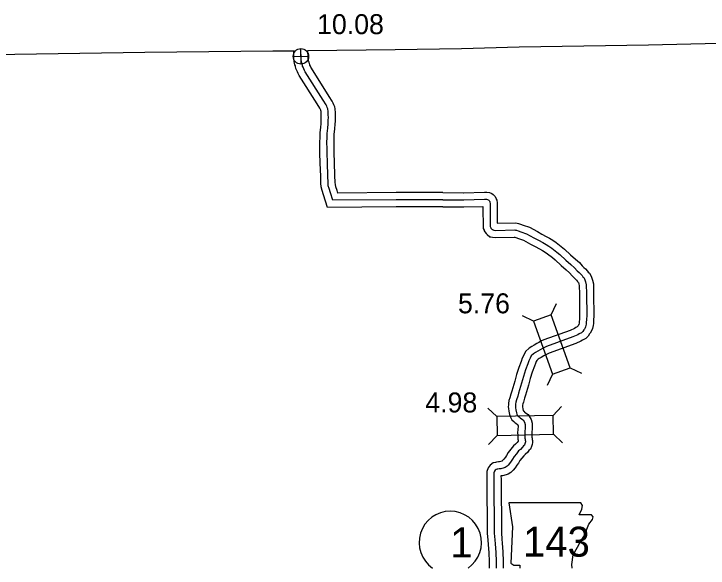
# Model space of a CAD drawing. Extents: x -83719 to 153526, y -11835 to 11446.
# Drawn here: x 9139.6 to 9629.2, y 972 to 1362.6 of the extents above; entities that cross this region are included whole.
import ezdxf

# ---------------------------------------------------------------- set-up
doc = ezdxf.new("R2010")
doc.units = 0
for name, color, linetype in [('Level 1', 7, 'Continuous'), ('Level 10', 7, 'Continuous'), ('Level 11', 7, 'Continuous'), ('Level 20', 7, 'Continuous'), ('Level 21', 7, 'Continuous'), ('Level 25', 7, 'Continuous'), ('Level 26', 7, 'Continuous'), ('Level 27', 7, 'Continuous'), ('Level 58', 7, 'Continuous'), ('Level 59', 7, 'Continuous')]:
    doc.layers.add(name, color=color, linetype=linetype)

msp = doc.modelspace()

# ---------------------------------------------------------------- linework, layer by layer
at = {"layer": 'Level 1'}
for points in [[(9455.24, 1338.19), (9495.96, 1339.42), (9587.08, 1340.74), (9656.92, 1342.38), (9673.96, 1342.52), (9752.08, 1343.88), (9768.11, 1344.19)], [(9045.61, 1333.45), (9051.54, 1333.52), (9140.28, 1334.31), (9231.85, 1335.54), (9322.29, 1336.53), (9336.91, 1336.68)], [(9346.92, 1336.79), (9408.5, 1337.42), (9455.24, 1338.19)]]:
    msp.add_lwpolyline(points, dxfattribs=at)
at = {"layer": 'Level 10'}
for p, q in [((9495.06, 1070.48), (9495.07, 1070.5)), ((9505.04, 1069.73), (9505.04, 1069.71))]:
    msp.add_line(p, q, dxfattribs=at)
for points in [[(9442.14, 1236.67), (9456.88, 1236.52)], [(9456.69, 1236.52), (9471.47, 1236.93), (9473.08, 1236.93), (9474.89, 1236.71), (9476.56, 1236), (9477.61, 1235.22), (9478.74, 1234.22), (9479.63, 1232.56), (9479.78, 1232.09), (9480.15, 1231.27), (9480.35, 1229.33), (9480.39, 1228.29), (9480.48, 1215), (9493.52, 1215.33), (9494.39, 1215.11), (9495.33, 1214.95), (9496.92, 1214.44), (9498.81, 1213.72), (9503.11, 1212.25), (9508.75, 1209.18), (9511.89, 1207.44), (9515, 1205.81), (9517.38, 1204.49), (9519.69, 1203.13), (9521.97, 1201.46), (9525.61, 1198.69), (9527.95, 1196.81), (9532.2, 1192.68), (9535.68, 1189.67), (9538.42, 1187.28), (9540.4, 1185.02), (9541.6, 1183.97), (9542.76, 1182.82), (9544.05, 1181.38), (9544.68, 1180.59), (9545.43, 1179.79), (9546.34, 1178.25), (9546.92, 1177.17), (9547.58, 1175.02), (9548.24, 1172.24), (9548.37, 1165.54), (9548.57, 1149.6), (9548.33, 1147.07), (9548.23, 1144.4), (9548, 1142.96), (9547.55, 1140.76), (9546.99, 1139.16), (9546.07, 1137.68), (9545.6, 1137.05), (9544.61, 1135.57), (9542.81, 1133.76), (9540.59, 1132.67), (9539.47, 1132.05), (9535.78, 1130.27), (9516.97, 1123.52), (9516.05, 1123.11), (9514.65, 1122.34), (9513.27, 1121.59), (9511.47, 1120.54), (9510.13, 1119.8), (9509.22, 1119.16), (9508.44, 1118.44), (9508.01, 1117.66), (9507.35, 1116.26), (9506.66, 1114.3), (9505.13, 1110.09), (9503.69, 1105.54), (9502.38, 1101.05), (9500.3, 1093.9), (9499.69, 1091.72), (9498.86, 1089.05), (9498.44, 1087.74), (9498.3, 1086.91), (9498.26, 1086.42), (9498.24, 1085.99), (9498.28, 1085.54), (9498.41, 1084.42), (9498.77, 1082.86), (9498.8, 1082.78), (9499.17, 1082.5), (9499.96, 1081.79), (9500.49, 1081.37), (9502.35, 1080.16), (9504.31, 1076.83), (9505.1, 1074.06), (9505.15, 1071.58), (9505.11, 1070.67), (9505.04, 1069.73)], [(9442.04, 1226.67), (9456.78, 1226.52)], [(9456.97, 1226.52), (9470.4, 1226.89), (9470.5, 1211.47), (9471.12, 1210.24), (9471.29, 1209.81), (9471.71, 1208.96), (9472.54, 1207.89), (9472.87, 1207.56), (9473.29, 1207.1), (9475.17, 1205.53), (9475.86, 1205.54), (9477.06, 1205.28), (9479.2, 1204.97), (9492.45, 1205.3), (9492.95, 1205.21), (9493.62, 1204.99), (9495.42, 1204.31), (9499.07, 1203.06), (9503.93, 1200.42), (9507.15, 1198.64), (9510.25, 1197.01), (9512.42, 1195.8), (9514.19, 1194.77), (9515.99, 1193.45), (9519.45, 1190.82), (9521.32, 1189.31), (9525.44, 1185.31), (9529.12, 1182.13), (9531.33, 1180.19), (9533.31, 1177.92), (9534.78, 1176.64), (9535.5, 1175.93), (9536.42, 1174.9), (9537.13, 1174.02), (9537.38, 1173.75), (9537.61, 1173.36), (9537.64, 1173.31), (9537.92, 1172.39), (9538.27, 1170.96), (9538.37, 1165.38), (9538.57, 1150.01), (9538.35, 1147.73), (9538.26, 1145.38), (9538.16, 1144.76), (9537.9, 1143.46), (9537.83, 1143.36), (9537.44, 1142.85), (9536.86, 1141.98), (9535.98, 1141.54), (9534.89, 1140.95), (9531.91, 1139.51), (9513.27, 1132.82), (9511.6, 1132.08), (9509.86, 1131.11), (9508.37, 1130.31), (9506.5, 1129.22), (9504.83, 1128.29), (9502.95, 1126.98), (9500.46, 1124.69), (9499.09, 1122.19), (9498.09, 1120.05), (9497.25, 1117.67), (9495.66, 1113.32), (9494.12, 1108.45), (9492.78, 1103.85), (9490.68, 1096.64), (9490.09, 1094.54), (9489.33, 1092.07), (9488.69, 1090.1), (9488.37, 1088.13), (9488.28, 1087.01), (9488.23, 1085.77), (9488.33, 1084.55), (9488.54, 1082.73), (9489.13, 1080.15), (9489.76, 1078.28), (9490.83, 1076.52), (9492.04, 1075.32), (9492.88, 1074.72), (9493.49, 1074.16), (9494.63, 1073.25), (9494.92, 1073.07), (9495.04, 1072.86), (9495.13, 1072.56), (9495.14, 1071.71), (9495.12, 1071.28), (9495.06, 1070.48)], [(9495.07, 1070.5), (9494.98, 1069.39), (9494.76, 1067.67), (9494.84, 1066.82), (9494.88, 1066.31), (9494.86, 1065.77), (9494.86, 1064.36), (9495.01, 1062.95), (9495.15, 1062.21), (9495.24, 1061.37), (9494.55, 1060.53), (9493.39, 1059.36), (9491.96, 1058.16), (9490.04, 1055.8), (9488.21, 1053.49), (9487, 1051.42), (9486.16, 1050.23), (9485.16, 1048.82), (9484.48, 1048.02), (9483.95, 1047.53), (9483.84, 1047.44), (9482.03, 1046.96), (9481.29, 1046.85), (9479.87, 1046.71), (9479.18, 1046.49), (9477.47, 1046.13), (9475.47, 1044.57), (9473.99, 1042.67), (9473.09, 1040.1), (9473.04, 1037.34), (9473.12, 1034.45), (9473.36, 996.54), (9473.72, 991.67), (9473.93, 988.71), (9474.5, 982.75), (9474.74, 976.67), (9474.68, 974.08), (9474.64, 972.01)], [(9505.04, 1069.71), (9504.93, 1068.35), (9504.82, 1067.51), (9504.9, 1066.49), (9504.86, 1065.56), (9504.86, 1064.9), (9504.92, 1064.38), (9505.05, 1063.64), (9505.15, 1062.68), (9505.27, 1062.05), (9505.27, 1060.55), (9505.08, 1059.16), (9504.68, 1057.77), (9503.85, 1055.93), (9502.77, 1054.79), (9502, 1053.83), (9500.16, 1051.99), (9499.13, 1051.12), (9497.84, 1049.53), (9496.48, 1047.82), (9495.42, 1046.01), (9494.33, 1044.47), (9493.06, 1042.67), (9491.68, 1041.05), (9490.75, 1040.2), (9489.96, 1039.46), (9488.21, 1038.26), (9486.65, 1037.83), (9484.05, 1037.15), (9483.05, 1037), (9483.11, 1034.61), (9483.36, 996.94), (9483.69, 992.39), (9483.9, 989.54), (9484.49, 983.42), (9484.74, 976.75), (9484.68, 973.86), (9484.64, 972.01)]]:
    msp.add_lwpolyline(points, dxfattribs=at)
at = {"layer": 'Level 11'}
for points in [[(9442.09, 1226.67), (9409.17, 1226.65), (9360.77, 1226.22), (9357.99, 1235.03), (9356.99, 1238.07), (9356.37, 1240.69), (9356.15, 1243.26), (9355.95, 1248.31), (9355.68, 1257.48), (9355.4, 1264.6), (9355.43, 1268.13), (9355.33, 1271.55), (9355.46, 1276.24), (9355.57, 1279.07), (9355.81, 1280.55), (9356.02, 1282.81), (9356.21, 1285.14), (9356.27, 1287.55), (9356.34, 1289.96), (9356.32, 1291.09), (9356.29, 1292), (9356.28, 1292.94), (9356.16, 1293.85), (9356.11, 1294.45), (9355.97, 1294.77), (9355.64, 1295.63), (9355.4, 1296.13), (9353.51, 1299.14), (9340.79, 1319.23), (9340.01, 1320.6), (9339.54, 1321.71), (9339.1, 1322.63), (9338.92, 1323.15), (9338.39, 1324.2), (9338.15, 1325.52), (9338.06, 1325.95), (9337.78, 1326.8), (9337.5, 1327.94), (9337.31, 1328.97), (9337.07, 1331), (9336.91, 1336.7)], [(9442.08, 1236.67), (9409.13, 1236.65), (9368.08, 1236.29), (9367.51, 1238.1), (9366.62, 1240.79), (9366.27, 1242.27), (9366.13, 1243.89), (9365.94, 1248.65), (9365.68, 1257.82), (9365.4, 1264.76), (9365.43, 1268.24), (9365.33, 1271.56), (9365.45, 1275.9), (9365.54, 1278.08), (9365.73, 1279.29), (9365.98, 1281.93), (9366.2, 1284.61), (9366.27, 1287.29), (9366.34, 1289.89), (9366.32, 1291.36), (9366.28, 1292.25), (9366.27, 1293.65), (9366.1, 1294.93), (9366.04, 1295.68), (9365.83, 1297.15), (9365.24, 1298.51), (9364.82, 1299.63), (9364.13, 1301.03), (9361.96, 1304.47), (9349.37, 1324.38), (9348.99, 1325.03), (9348.65, 1325.83), (9348.37, 1326.41), (9348.17, 1327.01), (9347.98, 1327.4), (9347.73, 1328.57), (9347.4, 1329.57), (9347.28, 1330.02), (9347.21, 1330.44), (9347.05, 1331.74), (9346.92, 1336.7)]]:
    msp.add_lwpolyline(points, dxfattribs=at)
at = {"layer": 'Level 20'}
for p, q in [((9518.54, 1150.43), (9522.29, 1158.39)), ((9506.12, 1145.97), (9498.16, 1149.72)), ((9531.92, 1113.16), (9539.88, 1109.41)), ((9519.5, 1108.7), (9515.74, 1100.74)), ((9480.18, 1078.76), (9473.83, 1084.84)), ((9519.78, 1079.64), (9525.86, 1085.99)), ((9480.48, 1065.56), (9474.39, 1059.2)), ((9520.07, 1066.44), (9526.43, 1060.36))]:
    msp.add_line(p, q, dxfattribs=at)
for points in [[(9531.92, 1113.16), (9518.54, 1150.43), (9506.12, 1145.97), (9519.5, 1108.7)], [(9480.48, 1065.56), (9520.07, 1066.44), (9519.78, 1079.64), (9480.18, 1078.76)]]:
    msp.add_lwpolyline(points, close=True, dxfattribs=at)
at = {"layer": 'Level 21'}
msp.add_lwpolyline([(9533.38, 972.01), (9533.13, 974.57), (9533.98, 981.34), (9537.08, 986.7), (9539.05, 990.64), (9541.87, 994.87), (9543.56, 999.38), (9544.97, 1003.05), (9547.51, 1006.15), (9548.08, 1008.13), (9546.95, 1009.54), (9538.21, 1009.54), (9540.18, 1013.48), (9540.46, 1016.02), (9539.29, 1017.97), (9488.58, 1017.99), (9491.12, 1001.08), (9489.99, 975.42), (9492.25, 974.01), (9496.48, 974.01), (9496.48, 972.01)], dxfattribs=at)
at = {"layer": 'Level 26'}
for p, q in [((9342.13, 1327.25), (9341.88, 1338.1)), ((9336.58, 1332.55), (9347.43, 1332.8))]:
    msp.add_line(p, q, dxfattribs=at)
msp.add_circle((9342.01, 1332.67), 5.43, dxfattribs=at)
at = {"layer": 'Level 27'}
msp.add_arc((9447.34, 990.07), 22, 304.7785, 235.2215, dxfattribs=at)
at = {"layer": 'Level 59'}
for points in [[(9442.09, 1231.67), (9409.15, 1231.65), (9364.43, 1231.25), (9362.75, 1236.56), (9361.8, 1239.43), (9361.32, 1241.48), (9361.14, 1243.58), (9360.94, 1248.48), (9360.68, 1257.65), (9360.4, 1264.68), (9360.43, 1268.19), (9360.33, 1271.56), (9360.45, 1276.07), (9360.55, 1278.58), (9360.77, 1279.92), (9361, 1282.37), (9361.2, 1284.88), (9361.27, 1287.42), (9361.34, 1289.93), (9361.32, 1291.23), (9361.28, 1292.13), (9361.27, 1293.3), (9361.13, 1294.39), (9361.07, 1295.12), (9360.97, 1295.79), (9360.61, 1296.64), (9360.23, 1297.63), (9359.76, 1298.58), (9357.73, 1301.8), (9345.08, 1321.8), (9344.5, 1322.82), (9344.1, 1323.77), (9343.73, 1324.52), (9343.55, 1325.08), (9343.18, 1325.8), (9343.06, 1326.5), (9342.89, 1327.26), (9342.59, 1328.18), (9342.39, 1328.98), (9342.26, 1329.71), (9342.06, 1331.37), (9341.91, 1336.8)], [(9442.09, 1231.67), (9456.83, 1231.52)], [(9456.83, 1231.52), (9471.54, 1231.93), (9472.78, 1231.93), (9473.58, 1231.83), (9474.05, 1231.63), (9474.45, 1231.33), (9474.75, 1231.07), (9475.02, 1230.57), (9475.12, 1230.27), (9475.26, 1229.97), (9475.36, 1228.96), (9475.39, 1228.16), (9475.49, 1212.67), (9475.69, 1212.27), (9475.86, 1211.84), (9475.96, 1211.64), (9476.3, 1211.21), (9476.5, 1211.01), (9476.77, 1210.71), (9476.97, 1210.54), (9477.13, 1210.54), (9477.47, 1210.31), (9477.94, 1210.21), (9479.51, 1209.98), (9492.97, 1210.31), (9493.37, 1210.21), (9494.14, 1210.08), (9495.27, 1209.71), (9497.11, 1209.02), (9501.09, 1207.66), (9506.34, 1204.8), (9509.52, 1203.04), (9512.63, 1201.41), (9514.9, 1200.15), (9516.94, 1198.95), (9518.98, 1197.45), (9522.53, 1194.76), (9524.64, 1193.06), (9528.82, 1189), (9532.4, 1185.9), (9534.88, 1183.74), (9536.85, 1181.47), (9538.19, 1180.3), (9539.13, 1179.37), (9540.24, 1178.14), (9540.9, 1177.31), (9541.41, 1176.77), (9541.98, 1175.81), (9542.28, 1175.24), (9542.75, 1173.71), (9543.26, 1171.6), (9543.37, 1165.46), (9543.57, 1149.8), (9543.34, 1147.4), (9543.25, 1144.89), (9543.08, 1143.86), (9542.72, 1142.09), (9542.45, 1141.32), (9541.95, 1140.52), (9541.52, 1139.95), (9540.72, 1138.75), (9539.85, 1137.87), (9538.29, 1137.1), (9537.18, 1136.5), (9533.85, 1134.89), (9515.12, 1128.17), (9513.82, 1127.6), (9512.25, 1126.72), (9510.82, 1125.95), (9508.98, 1124.88), (9507.48, 1124.04), (9506.08, 1123.07), (9504.45, 1121.56), (9503.55, 1119.93), (9502.72, 1118.15), (9501.96, 1115.98), (9500.4, 1111.71), (9498.9, 1106.99), (9497.58, 1102.45), (9495.49, 1095.27), (9494.89, 1093.13), (9494.09, 1090.56), (9493.56, 1088.92), (9493.33, 1087.52), (9493.27, 1086.72), (9493.24, 1085.88), (9493.3, 1085.05), (9493.47, 1083.58), (9493.95, 1081.51), (9494.32, 1080.41), (9494.79, 1079.64), (9495.29, 1079.14), (9496.02, 1078.61), (9496.73, 1077.98), (9497.56, 1077.31), (9498.63, 1076.61), (9499.67, 1074.85), (9500.11, 1073.31), (9500.15, 1071.64), (9500.12, 1070.97), (9500.05, 1070.11)], [(9500.05, 1070.11), (9499.95, 1068.87), (9499.79, 1067.6), (9499.82, 1067.27), (9499.89, 1066.4), (9499.86, 1065.67), (9499.86, 1064.63), (9499.96, 1063.66), (9500.1, 1062.93), (9500.2, 1061.96), (9500.27, 1061.59), (9500.27, 1060.89), (9500.17, 1060.19), (9499.97, 1059.49), (9499.64, 1058.75), (9499.01, 1058.08), (9498.27, 1057.18), (9496.77, 1055.68), (9495.54, 1054.64), (9493.94, 1052.66), (9492.34, 1050.66), (9491.21, 1048.72), (9490.25, 1047.35), (9489.11, 1045.74), (9488.08, 1044.54), (9487.35, 1043.87), (9486.81, 1043.37), (9486.08, 1042.86), (9485.35, 1042.66), (9483.04, 1042.05), (9481.91, 1041.88), (9480.87, 1041.78), (9480.44, 1041.65), (9479.64, 1041.48), (9479.04, 1041.01), (9478.44, 1040.24), (9478.07, 1039.2), (9478.04, 1037.37), (9478.11, 1034.53), (9478.36, 996.74), (9478.71, 992.03), (9478.91, 989.13), (9479.5, 983.09), (9479.74, 976.71), (9479.68, 973.97), (9479.64, 972.01)]]:
    msp.add_lwpolyline(points, dxfattribs=at)

# ---------------------------------------------------------------- texts
at = {"layer": 'Level 21'}
msp.add_text('143', height=21.12, dxfattribs=at).set_placement((9498.65, 980.07))
at = {"layer": 'Level 25'}
msp.add_text('10.08', height=14.08, dxfattribs=at).set_placement((9353.38, 1348.32))
at = {"layer": 'Level 27'}
msp.add_text('1', height=21.12, dxfattribs=at).set_placement((9447.34, 979.51))
at = {"layer": 'Level 58'}
for s, p in [('5.76', (9452.77, 1151.58)), ('4.98', (9429.72, 1081.72))]:
    msp.add_text(s, height=14.08, dxfattribs=at).set_placement(p)

doc.saveas('drawing.dxf')
